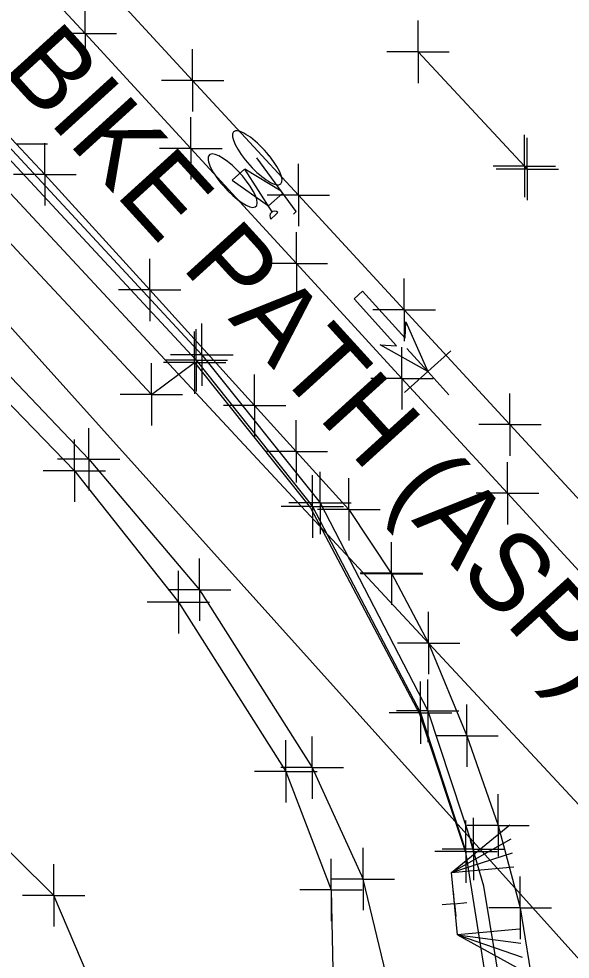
# Model space of a CAD drawing. Extents: x 0 to 1944463, y 0 to 420651.
# Drawn here: x 1943315.9 to 1943351.2, y 417235.5 to 417295.8 of the extents above; entities that cross this region are included whole.
import ezdxf

# ---------------------------------------------------------------- set-up
doc = ezdxf.new("R2010")
doc.units = 0
for name, color, linetype in [('SUR - DTM - Breaklines', 7, 'Continuous'), ('SUR - DTM - Breaklines - Points - Locators', 7, 'Continuous'), ('SUR - TR-CTRL - Pavement Marking', 7, 'Continuous'), ('SUR - TR-CTRL - Pavement Marking - Points - Locators', 7, 'Continuous'), ('SUR - TRAN - Features', 7, 'Continuous'), ('SUR - TRAN - Features - Points - Locators', 7, 'Continuous'), ('SUR - TRAN - Features Text', 7, 'Continuous'), ('SUR - UTL - Fiber Optic Cable (Underground)', 7, 'Continuous'), ('SUR - UTL - Overhead Wire Crossings', 7, 'Continuous')]:
    doc.layers.add(name, color=color, linetype=linetype)

msp = doc.modelspace()

# ---------------------------------------------------------------- linework, layer by layer
at = {"layer": 'SUR - DTM - Breaklines'}
for points in [[(1943201.925, 417419.272), (1943219.399, 417398.292), (1943235.519, 417375.7), (1943243.356, 417364.884), (1943258.929, 417346.985), (1943283.566, 417320.678), (1943313.562, 417288.656), (1943327.29, 417273.893), (1943334.736, 417264.52), (1943341.659, 417251.305), (1943344.574, 417242.404)], [(1943198.046, 417414.134), (1943214.079, 417390.624), (1943227.284, 417369.761), (1943234.656, 417359.391), (1943251.574, 417339.468), (1943275.895, 417313.326), (1943305.21, 417281.554), (1943319.493, 417266.816), (1943326.151, 417258.389), (1943333.033, 417247.541), (1943335.935, 417239.942), (1943336.414, 417217.406)], [(1943302.769, 417192.969), (1943316.957, 417194.129), (1943325.403, 417222.632), (1943318.173, 417239.593), (1943286.555, 417270.931), (1943267.833, 417289.169), (1943243.263, 417315.732), (1943226.41, 417332.649)]]:
    msp.add_lwpolyline(points, dxfattribs=at)
at = {"layer": 'SUR - DTM - Breaklines - Points - Locators'}
for p, q in [((1943327.29, 417273.893), (1943327.29, 417275.893)), ((1943327.29, 417273.893), (1943325.29, 417273.893)), ((1943327.29, 417273.893), (1943329.29, 417273.893)), ((1943327.29, 417273.893), (1943327.29, 417271.893)), ((1943319.493, 417266.816), (1943319.493, 417268.816)), ((1943319.493, 417266.816), (1943317.493, 417266.816)), ((1943319.493, 417266.816), (1943321.493, 417266.816)), ((1943319.493, 417266.816), (1943319.493, 417264.816)), ((1943334.736, 417264.52), (1943334.736, 417266.52)), ((1943334.736, 417264.52), (1943332.736, 417264.52)), ((1943334.736, 417264.52), (1943336.736, 417264.52)), ((1943334.736, 417264.52), (1943334.736, 417262.52)), ((1943326.151, 417258.389), (1943326.151, 417260.389)), ((1943326.151, 417258.389), (1943324.151, 417258.389)), ((1943326.151, 417258.389), (1943328.151, 417258.389)), ((1943326.151, 417258.389), (1943326.151, 417256.389)), ((1943341.659, 417251.305), (1943341.659, 417253.305)), ((1943341.659, 417251.305), (1943339.659, 417251.305)), ((1943341.659, 417251.305), (1943343.659, 417251.305)), ((1943341.659, 417251.305), (1943341.659, 417249.305)), ((1943333.033, 417247.541), (1943333.033, 417249.541)), ((1943333.033, 417247.541), (1943331.033, 417247.541)), ((1943333.033, 417247.541), (1943335.033, 417247.541)), ((1943333.033, 417247.541), (1943333.033, 417245.541)), ((1943344.574, 417242.404), (1943344.574, 417244.404)), ((1943344.574, 417242.404), (1943342.574, 417242.404)), ((1943344.574, 417242.404), (1943346.574, 417242.404)), ((1943344.574, 417242.404), (1943344.574, 417240.404)), ((1943335.935, 417239.942), (1943335.935, 417241.942)), ((1943318.173, 417239.593), (1943318.173, 417241.593)), ((1943318.173, 417239.593), (1943316.173, 417239.593)), ((1943318.173, 417239.593), (1943320.173, 417239.593)), ((1943318.173, 417239.593), (1943318.173, 417237.593)), ((1943335.935, 417239.942), (1943333.935, 417239.942)), ((1943335.935, 417239.942), (1943337.935, 417239.942)), ((1943335.935, 417239.942), (1943335.935, 417237.942))]:
    msp.add_line(p, q, dxfattribs=at)
at = {"layer": 'SUR - TR-CTRL - Pavement Marking'}
for p, q in [((1943333.708, 417283.42), (1943331.186, 417286.86)), ((1943329.604, 417285.43), (1943330.396, 417286.146)), ((1943332.164, 417283.403), (1943330.412, 417286.144)), ((1943332.741, 417284.739), (1943330.412, 417286.144)), ((1943329.604, 417285.43), (1943331.921, 417283.785)), ((1943332.834, 417284.611), (1943331.921, 417283.785)), ((1943333.708, 417283.42), (1943333.536, 417283.266)), ((1943332.392, 417283.228), (1943332.079, 417282.945)), ((1943332.404, 417283.239), (1943332.392, 417283.228)), ((1943332.533, 417283.356), (1943332.404, 417283.239)), ((1943337.414, 417277.836), (1943337.955, 417278.325)), ((1943337.955, 417278.325), (1943340.674, 417275.317)), ((1943340.133, 417274.828), (1943337.414, 417277.836)), ((1943340.674, 417275.317), (1943340.726, 417276.363)), ((1943340.726, 417276.363), (1943342.129, 417273.163)), ((1943342.129, 417273.163), (1943339.087, 417274.881)), ((1943339.087, 417274.881), (1943340.133, 417274.828))]:
    msp.add_line(p, q, dxfattribs=at)
for points in [[(1943268.798, 417338.12), (1943275.572, 417330.765), (1943281.577, 417324.245), (1943288.415, 417316.949), (1943295.254, 417309.653), (1943302.092, 417302.356), (1943308.93, 417295.06), (1943315.768, 417287.763), (1943317.602, 417285.807), (1943324.319, 417278.398), (1943331.036, 417270.99), (1943333.702, 417268.05), (1943337.073, 417264.332), (1943339.809, 417260.214)], [(1943290.889, 417331.107), (1943297.664, 417323.752), (1943304.439, 417316.397), (1943311.214, 417309.042), (1943317.989, 417301.686), (1943320.289, 417299.189), (1943327.064, 417291.834), (1943333.839, 417284.479), (1943340.614, 417277.123), (1943347.389, 417269.768), (1943354.164, 417262.413), (1943358.443, 417257.768)], [(1943341.506, 417293.663), (1943348.317, 417286.341), (1943348.5, 417286.144)], [(1943339.796, 417260.236), (1943342.177, 417255.767), (1943344.638, 417249.827), (1943346.627, 417244.08), (1943348.043, 417238.795), (1943348.926, 417233.366), (1943349.189, 417228.777), (1943349.018, 417225.436), (1943346.838, 417218.243), (1943343.875, 417208.692), (1943340.912, 417199.141), (1943337.949, 417189.59), (1943334.986, 417180.039), (1943332.023, 417170.488), (1943329.06, 417160.937), (1943326.096, 417151.387), (1943325.674, 417150.025)]]:
    msp.add_lwpolyline(points, dxfattribs=at)
msp.add_arc((1943332.318, 417283.138), 0.306, 45.28442, 218.9283, dxfattribs=at)
for centre, major_axis, ratio, start_param, end_param in [((1943331.207, 417286.867), (1.509, -1.67), 0.298889, 1.386374, 7.660383), ((1943329.628, 417285.404), (1.491, -1.65), 0.302542, 1.700921, 7.971867), ((1943331.207, 417286.867), (1.509, -1.67), 0.298889, 1.377198, 1.386374), ((1943329.628, 417285.404), (1.491, -1.65), 0.302542, 1.688682, 1.700921)]:
    msp.add_ellipse(centre, major_axis=major_axis, ratio=ratio, start_param=start_param, end_param=end_param, dxfattribs=at)
at = {"layer": 'SUR - TR-CTRL - Pavement Marking - Points - Locators'}
for p, q in [((1943341.506, 417293.663), (1943341.506, 417295.663)), ((1943341.506, 417293.663), (1943339.506, 417293.663)), ((1943341.506, 417293.663), (1943343.506, 417293.663)), ((1943341.506, 417293.663), (1943341.506, 417291.663)), ((1943348.317, 417286.341), (1943348.317, 417288.341)), ((1943315.768, 417287.763), (1943317.768, 417287.763)), ((1943317.602, 417285.807), (1943317.602, 417287.807)), ((1943348.5, 417286.144), (1943348.5, 417288.144)), ((1943317.602, 417285.807), (1943315.602, 417285.807)), ((1943317.602, 417285.807), (1943319.602, 417285.807)), ((1943317.602, 417285.807), (1943317.602, 417283.807)), ((1943348.317, 417286.341), (1943346.317, 417286.341)), ((1943348.5, 417286.144), (1943346.5, 417286.144)), ((1943348.317, 417286.341), (1943350.317, 417286.341)), ((1943348.317, 417286.341), (1943348.317, 417284.341)), ((1943348.5, 417286.144), (1943350.5, 417286.144)), ((1943348.5, 417286.144), (1943348.5, 417284.144)), ((1943324.319, 417278.398), (1943324.319, 417280.398)), ((1943324.319, 417278.398), (1943322.319, 417278.398)), ((1943324.319, 417278.398), (1943326.319, 417278.398)), ((1943324.319, 417278.398), (1943324.319, 417276.398)), ((1943342.129, 417273.163), (1943340.788, 417274.647)), ((1943342.129, 417273.163), (1943343.613, 417274.504)), ((1943342.129, 417273.163), (1943340.645, 417271.822)), ((1943342.129, 417273.163), (1943343.47, 417271.68)), ((1943331.036, 417270.99), (1943331.036, 417272.99)), ((1943331.036, 417270.99), (1943329.036, 417270.99)), ((1943331.036, 417270.99), (1943333.036, 417270.99)), ((1943331.036, 417270.99), (1943331.036, 417268.99)), ((1943333.702, 417268.05), (1943333.702, 417270.05)), ((1943333.702, 417268.05), (1943331.702, 417268.05)), ((1943333.702, 417268.05), (1943335.702, 417268.05)), ((1943333.702, 417268.05), (1943333.702, 417266.05)), ((1943337.073, 417264.332), (1943337.073, 417266.332)), ((1943337.073, 417264.332), (1943335.073, 417264.332)), ((1943337.073, 417264.332), (1943339.073, 417264.332)), ((1943337.073, 417264.332), (1943337.073, 417262.332)), ((1943339.796, 417260.236), (1943339.796, 417262.236)), ((1943339.809, 417260.214), (1943339.809, 417262.214)), ((1943339.796, 417260.236), (1943337.796, 417260.236)), ((1943339.809, 417260.214), (1943337.809, 417260.214)), ((1943339.796, 417260.236), (1943341.796, 417260.236)), ((1943339.796, 417260.236), (1943339.796, 417258.236)), ((1943339.809, 417260.214), (1943341.809, 417260.214)), ((1943339.809, 417260.214), (1943339.809, 417258.214)), ((1943342.177, 417255.767), (1943342.177, 417257.767)), ((1943342.177, 417255.767), (1943340.177, 417255.767)), ((1943342.177, 417255.767), (1943344.177, 417255.767)), ((1943342.177, 417255.767), (1943342.177, 417253.767)), ((1943344.638, 417249.827), (1943344.638, 417251.827)), ((1943344.638, 417249.827), (1943342.638, 417249.827)), ((1943344.638, 417249.827), (1943346.638, 417249.827)), ((1943344.638, 417249.827), (1943344.638, 417247.827)), ((1943346.627, 417244.08), (1943346.627, 417246.08)), ((1943346.627, 417244.08), (1943344.627, 417244.08)), ((1943346.627, 417244.08), (1943348.627, 417244.08)), ((1943346.627, 417244.08), (1943346.627, 417242.08)), ((1943348.043, 417238.795), (1943348.043, 417240.795)), ((1943348.043, 417238.795), (1943346.043, 417238.795)), ((1943348.043, 417238.795), (1943350.043, 417238.795)), ((1943348.043, 417238.795), (1943348.043, 417236.795))]:
    msp.add_line(p, q, dxfattribs=at)
at = {"layer": 'SUR - TRAN - Features'}
for p, q in [((1943320.194, 417294.84), (1943320.194, 417296.84)), ((1943320.194, 417294.84), (1943318.194, 417294.84)), ((1943320.194, 417294.84), (1943322.194, 417294.84)), ((1943320.194, 417294.84), (1943320.194, 417292.84)), ((1943327.064, 417291.834), (1943327.064, 417293.834)), ((1943327.064, 417291.834), (1943325.064, 417291.834)), ((1943327.064, 417291.834), (1943329.064, 417291.834)), ((1943327.064, 417291.834), (1943327.064, 417289.834)), ((1943326.954, 417287.471), (1943326.954, 417289.471)), ((1943326.954, 417287.471), (1943324.954, 417287.471)), ((1943326.954, 417287.471), (1943328.954, 417287.471)), ((1943326.954, 417287.471), (1943326.954, 417285.471)), ((1943333.839, 417284.479), (1943333.839, 417286.479)), ((1943333.839, 417284.479), (1943331.839, 417284.479)), ((1943333.839, 417284.479), (1943335.839, 417284.479)), ((1943333.839, 417284.479), (1943333.839, 417282.479)), ((1943333.714, 417280.102), (1943333.714, 417282.102)), ((1943333.714, 417280.102), (1943331.714, 417280.102)), ((1943333.714, 417280.102), (1943335.714, 417280.102)), ((1943333.714, 417280.102), (1943333.714, 417278.102)), ((1943340.614, 417277.123), (1943340.614, 417279.123)), ((1943340.614, 417277.123), (1943338.614, 417277.123)), ((1943340.614, 417277.123), (1943342.614, 417277.123)), ((1943340.614, 417277.123), (1943340.614, 417275.123)), ((1943340.474, 417272.733), (1943340.474, 417274.733)), ((1943340.474, 417272.733), (1943338.474, 417272.733)), ((1943340.474, 417272.733), (1943342.474, 417272.733)), ((1943340.474, 417272.733), (1943340.474, 417270.733)), ((1943347.389, 417269.768), (1943347.389, 417271.768)), ((1943347.389, 417269.768), (1943345.389, 417269.768)), ((1943347.389, 417269.768), (1943349.389, 417269.768)), ((1943347.389, 417269.768), (1943347.389, 417267.768)), ((1943347.234, 417265.364), (1943347.234, 417267.364)), ((1943347.234, 417265.364), (1943345.234, 417265.364)), ((1943347.234, 417265.364), (1943349.234, 417265.364)), ((1943347.234, 417265.364), (1943347.234, 417263.364)), ((1943343.656, 417241.052), (1943347.392, 417244.107)), ((1943343.656, 417241.052), (1943347.474, 417243.211)), ((1943343.656, 417241.052), (1943347.557, 417242.315)), ((1943343.656, 417241.052), (1943347.64, 417241.419)), ((1943344.024, 417237.068), (1943343.656, 417241.052)), ((1943348.007, 417237.436), (1943344.024, 417237.068)), ((1943344.024, 417237.068), (1943348.255, 417234.747)), ((1943344.024, 417237.068), (1943348.089, 417236.539)), ((1943344.024, 417237.068), (1943348.172, 417235.643))]:
    msp.add_line(p, q, dxfattribs=at)
for points in [[(1943197.184, 417425.565), (1943202.015, 417420.067), (1943219.808, 417398.653), (1943235.891, 417376.011), (1943243.908, 417365.01), (1943259.423, 417347.224), (1943283.941, 417321.057), (1943313.881, 417289.098), (1943327.653, 417274.25), (1943335.225, 417264.751), (1943342.123, 417251.422), (1943345.054, 417242.562)], [(1943195.097, 417419.012), (1943198.722, 417414.702), (1943214.442, 417392.884), (1943228.699, 417370.699), (1943235.53, 417360.844), (1943252.431, 417340.382), (1943276.667, 417314.283), (1943306.333, 417282.353), (1943320.414, 417267.545), (1943327.507, 417259.182), (1943334.722, 417247.787), (1943337.989, 417240.637)], [(1943258.845, 417346.781), (1943256.359, 417344.242), (1943281.019, 417318.249), (1943310.741, 417286.356), (1943324.425, 417271.702), (1943327.194, 417273.746)], [(1943288.321, 417329.197), (1943295.122, 417321.866), (1943301.923, 417314.535), (1943308.724, 417307.204), (1943315.525, 417299.873), (1943320.194, 417294.84), (1943326.954, 417287.471), (1943333.714, 417280.102), (1943340.474, 417272.733), (1943347.234, 417265.364), (1943353.994, 417257.995), (1943356.391, 417255.381)], [(1943327.194, 417273.746), (1943334.623, 417264.429), (1943341.589, 417251.232), (1943344.542, 417242.362), (1943346.13, 417232.439), (1943345.689, 417225.18)], [(1943346.416, 417225.068), (1943346.887, 417233.072), (1943345.721, 417240.182), (1943344.868, 417243.109)], [(1943339.603, 417225.156), (1943339.603, 417233.912), (1943337.989, 417240.637)]]:
    msp.add_lwpolyline(points, dxfattribs=at)
at = {"layer": 'SUR - TRAN - Features - Points - Locators'}
for p, q in [((1943327.653, 417274.25), (1943327.653, 417276.25)), ((1943327.194, 417273.746), (1943327.194, 417275.746)), ((1943327.194, 417273.746), (1943325.194, 417273.746)), ((1943327.653, 417274.25), (1943325.653, 417274.25)), ((1943327.194, 417273.746), (1943329.194, 417273.746)), ((1943327.194, 417273.746), (1943327.194, 417271.746)), ((1943327.653, 417274.25), (1943329.653, 417274.25)), ((1943327.653, 417274.25), (1943327.653, 417272.25)), ((1943324.425, 417271.702), (1943324.425, 417273.702)), ((1943324.425, 417271.702), (1943322.425, 417271.702)), ((1943324.425, 417271.702), (1943326.425, 417271.702)), ((1943324.425, 417271.702), (1943324.425, 417269.702)), ((1943320.414, 417267.545), (1943320.414, 417269.545)), ((1943320.414, 417267.545), (1943318.414, 417267.545)), ((1943320.414, 417267.545), (1943322.414, 417267.545)), ((1943320.414, 417267.545), (1943320.414, 417265.545)), ((1943335.225, 417264.751), (1943335.225, 417266.751)), ((1943335.225, 417264.751), (1943333.225, 417264.751)), ((1943335.225, 417264.751), (1943337.225, 417264.751)), ((1943335.225, 417264.751), (1943335.225, 417262.751)), ((1943327.507, 417259.182), (1943327.507, 417261.182)), ((1943327.507, 417259.182), (1943325.507, 417259.182)), ((1943327.507, 417259.182), (1943329.507, 417259.182)), ((1943327.507, 417259.182), (1943327.507, 417257.182)), ((1943342.123, 417251.422), (1943342.123, 417253.422)), ((1943342.123, 417251.422), (1943340.123, 417251.422)), ((1943342.123, 417251.422), (1943344.123, 417251.422)), ((1943342.123, 417251.422), (1943342.123, 417249.422)), ((1943334.722, 417247.787), (1943334.722, 417249.787)), ((1943334.722, 417247.787), (1943332.722, 417247.787)), ((1943334.722, 417247.787), (1943336.722, 417247.787)), ((1943334.722, 417247.787), (1943334.722, 417245.787)), ((1943345.054, 417242.562), (1943345.054, 417244.562)), ((1943337.989, 417240.637), (1943337.989, 417242.637)), ((1943345.054, 417242.562), (1943343.054, 417242.562)), ((1943345.054, 417242.562), (1943347.054, 417242.562)), ((1943345.054, 417242.562), (1943345.054, 417240.562)), ((1943337.989, 417240.637), (1943335.989, 417240.637)), ((1943337.989, 417240.637), (1943339.989, 417240.637)), ((1943337.989, 417240.637), (1943337.989, 417238.637)), ((1943343.84, 417239.06), (1943343.767, 417239.857)), ((1943343.84, 417239.06), (1943343.043, 417238.987)), ((1943343.84, 417239.06), (1943344.637, 417239.133)), ((1943343.84, 417239.06), (1943343.913, 417238.263))]:
    msp.add_line(p, q, dxfattribs=at)
at = {"layer": 'SUR - UTL - Fiber Optic Cable (Underground)'}
msp.add_lwpolyline([(1943675.935, 416874.811), (1943301.532, 417291.453), (1943229.017, 417377.593), (1943204.769, 417412.08), (1943079.474, 417545.559), (1943001.447, 417611.824), (1942943.851, 417666.04), (1942875.969, 417717.873), (1942785.445, 417773.544), (1942671.047, 417813.855), (1942647.996, 417834.422), (1942364.461, 417940.541)], dxfattribs=at)
at = {"layer": 'SUR - UTL - Overhead Wire Crossings'}
msp.add_lwpolyline([(1943297.06, 417304.33), (1943429.93, 417161.294)], dxfattribs=at)

# ---------------------------------------------------------------- texts
at = {"layer": 'SUR - TRAN - Features Text'}
msp.add_text('BIKE PATH (ASP)', height=4.99999, rotation=312.28203, dxfattribs=at).set_placement((1943314.791, 417292.486))

doc.saveas('drawing.dxf')
